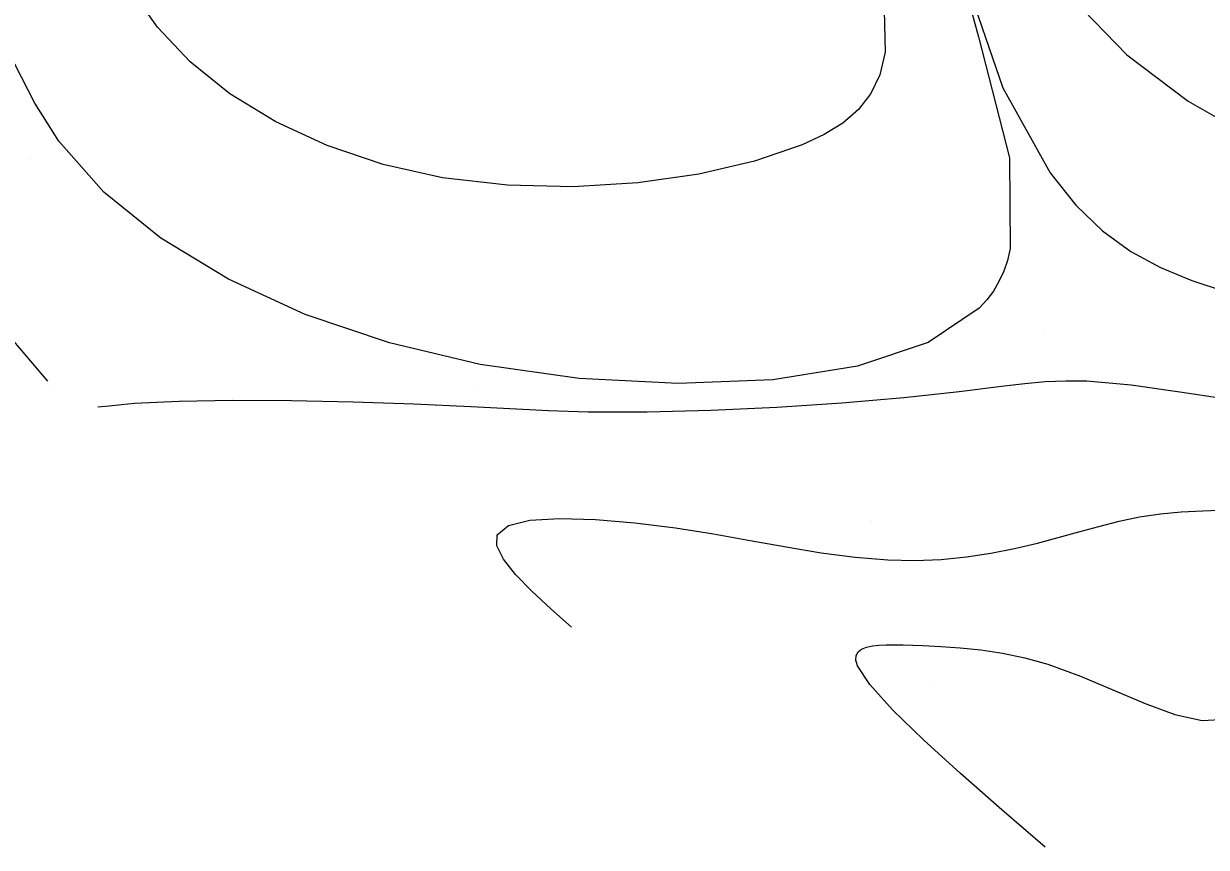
# Model space of a CAD drawing. Extents: x 2356077 to 2359823, y 225951 to 227822.
# Drawn here: x 2356955.4 to 2357094.1, y 226578.4 to 226675 of the extents above; entities that cross this region are included whole.
import ezdxf

# ---------------------------------------------------------------- set-up
doc = ezdxf.new("R2010")
doc.units = 0
for name, color, linetype in [('DTM Contours Major', 7, 'Continuous'), ('DTM Contours Minor', 7, 'Continuous'), ('PH Exist DTM Point', 7, 'Continuous')]:
    doc.layers.add(name, color=color, linetype=linetype)

msp = doc.modelspace()

# ---------------------------------------------------------------- linework, layer by layer
at = {"layer": 'DTM Contours Major'}
for points in [[(2357056.25, 226679.82), (2357056.44, 226671.63), (2357055.81, 226668.99), (2357054.77, 226666.77), (2357053.31, 226664.9), (2357051.48, 226663.32), (2357049.27, 226661.97), (2357046.72, 226660.78), (2357041.1, 226658.85), (2357034.59, 226657.34), (2357027.42, 226656.32), (2357019.86, 226655.85), (2357012.15, 226656.02), (2357004.54, 226656.9), (2356997.56, 226658.46), (2356991.01, 226660.67), (2356984.99, 226663.45), (2356979.6, 226666.75), (2356974.94, 226670.48), (2356971.12, 226674.58), (2356968.95, 226677.65)], [(2357019.65, 226604.2), (2357017.25, 226606.34), (2357015.02, 226608.43), (2357013.11, 226610.39), (2357011.68, 226612.18), (2357010.91, 226613.74), (2357010.95, 226615.01), (2357012.26, 226616.11), (2357014.79, 226616.73), (2357018.28, 226616.96), (2357022.46, 226616.84), (2357027.08, 226616.44), (2357031.86, 226615.83), (2357036.29, 226615.13), (2357040.62, 226614.37), (2357044.84, 226613.61), (2357048.95, 226612.93), (2357052.92, 226612.4), (2357056.74, 226612.08), (2357059.93, 226612.02), (2357063.01, 226612.15), (2357065.98, 226612.44), (2357068.84, 226612.87), (2357071.61, 226613.41), (2357074.28, 226614.04), (2357076.73, 226614.7), (2357079.13, 226615.37), (2357081.5, 226616.02), (2357083.87, 226616.62), (2357086.27, 226617.13), (2357088.72, 226617.5), (2357091.13, 226617.71), (2357093.68, 226617.84), (2357096.44, 226617.95)]]:
    msp.add_lwpolyline(points, dxfattribs=at)
at = {"layer": 'DTM Contours Minor'}
for points in [[(2357063.15, 226688.75), (2357067.37, 226673.43), (2357071.01, 226659.24), (2357071.1, 226648.59), (2357070.77, 226647.21), (2357070.33, 226645.93), (2357069.78, 226644.73), (2357069.12, 226643.62), (2357068.34, 226642.58), (2357067.45, 226641.61), (2357061.47, 226637.6), (2357053.21, 226634.82), (2357043.26, 226633.22), (2357032.18, 226632.76), (2357020.56, 226633.37), (2357008.96, 226635.02), (2356998.34, 226637.54), (2356988.45, 226640.88), (2356979.45, 226645), (2356971.52, 226649.8), (2356964.83, 226655.22), (2356959.55, 226661.18), (2356956.72, 226665.65), (2356954.4, 226670.22)], [(2357065.73, 226680.53), (2357070.22, 226667.45), (2357075.79, 226657.47), (2357078.79, 226653.69), (2357081.93, 226650.66), (2357085.24, 226648.27), (2357088.72, 226646.38), (2357092.4, 226644.86), (2357096.29, 226643.58)], [(2357078.41, 226677.93), (2357084.78, 226671.33), (2357091.95, 226665.89), (2357099.62, 226661.49)], [(2356950.23, 226642.43), (2356958.23, 226633.03)], [(2356964.11, 226630.02), (2356965.47, 226630.17), (2356966.9, 226630.32), (2356967.65, 226630.38), (2356968.44, 226630.45), (2356973.66, 226630.7), (2356979.91, 226630.8), (2356986.83, 226630.77), (2356994.05, 226630.63), (2357001.18, 226630.4), (2357007.87, 226630.09), (2357014.73, 226629.72), (2357016.97, 226629.61), (2357019.25, 226629.52), (2357021.62, 226629.46), (2357028.52, 226629.45), (2357036, 226629.64), (2357043.73, 226630), (2357051.37, 226630.51), (2357058.61, 226631.13), (2357065.12, 226631.83), (2357070.37, 226632.5), (2357072.8, 226632.78), (2357075.19, 226632.99), (2357077.6, 226633.1), (2357080.08, 226633.07), (2357085.28, 226632.63), (2357091, 226631.81), (2357097.24, 226630.87)], [(2357075.18, 226578.38), (2357070.11, 226582.78), (2357065.28, 226587.03), (2357060.94, 226590.99), (2357057.31, 226594.52), (2357054.65, 226597.46), (2357053.2, 226599.67), (2357053, 226600.34), (2357053.02, 226600.88), (2357053.25, 226601.3), (2357053.66, 226601.61), (2357054.23, 226601.84), (2357054.94, 226601.99), (2357055.71, 226602.08), (2357056.57, 226602.12), (2357057.52, 226602.13), (2357058.55, 226602.12), (2357059.67, 226602.08), (2357060.85, 226602.03), (2357062.96, 226601.93), (2357065.24, 226601.77), (2357067.65, 226601.53), (2357070.18, 226601.15), (2357072.81, 226600.6), (2357075.52, 226599.84), (2357079.35, 226598.44), (2357086.9, 226595.24), (2357090.41, 226593.97), (2357093.61, 226593.27), (2357096.38, 226593.41)]]:
    msp.add_lwpolyline(points, dxfattribs=at)
at = {"layer": 'PH Exist DTM Point'}
for p, q in [((2356956.22, 226659.18), (2356956.22, 226659.18)), ((2357075.15, 226638.94), (2357075.15, 226638.94)), ((2356958.97, 226632.41), (2356958.97, 226632.41)), ((2357008.63, 226632.24), (2357008.63, 226632.24)), ((2357054.83, 226616.55), (2357054.83, 226616.55)), ((2357062.14, 226597.61), (2357062.14, 226597.61))]:
    msp.add_line(p, q, dxfattribs=at)

doc.saveas('drawing.dxf')
